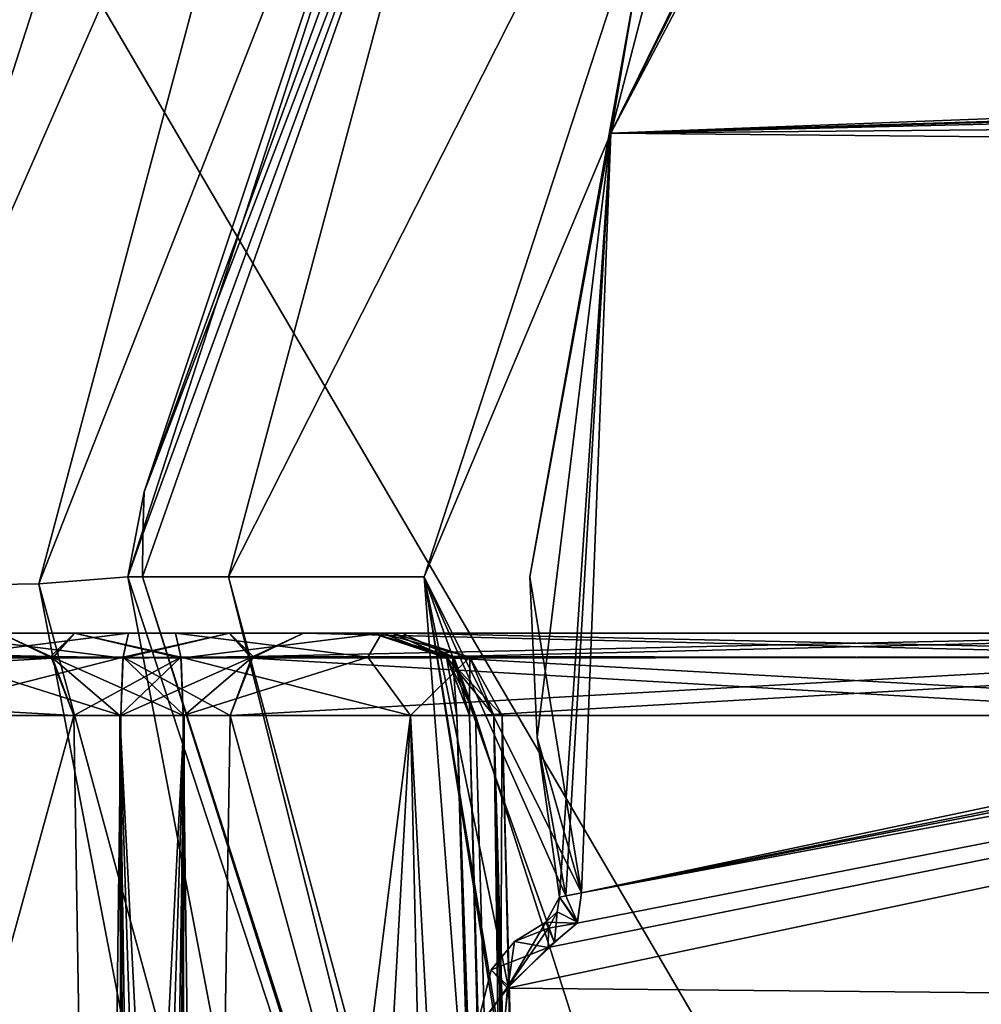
# Model space of a CAD drawing. Header units: inches. Extents: x -9.7 to 9.7, y -2.4 to 4.3.
# Tile 493 of 656: x -3.547 to -3.206, y 0.718 to 1.068. Entities that reach past the tile are written whole.
import ezdxf

# ---------------------------------------------------------------- set-up
doc = ezdxf.new("R2010")
doc.units = ezdxf.units.IN
doc.header["$LTSCALE"] = 101.851852
doc.header["$MEASUREMENT"] = 0
for name, color, linetype in [('11490', 7, 'CONTINUOUS'), ('11758', 7, 'CONTINUOUS'), ('11855', 7, 'CONTINUOUS'), ('11856', 7, 'CONTINUOUS'), ('11857', 7, 'CONTINUOUS'), ('11858', 7, 'CONTINUOUS'), ('11859', 7, 'CONTINUOUS'), ('11860', 7, 'CONTINUOUS'), ('11861', 7, 'CONTINUOUS'), ('11868', 7, 'CONTINUOUS'), ('11869', 7, 'CONTINUOUS'), ('11870', 7, 'CONTINUOUS'), ('11900', 7, 'CONTINUOUS'), ('11901', 7, 'CONTINUOUS'), ('11902', 7, 'CONTINUOUS'), ('11903', 7, 'CONTINUOUS'), ('11904', 7, 'CONTINUOUS'), ('11905', 7, 'CONTINUOUS'), ('11934', 7, 'CONTINUOUS'), ('7024', 7, 'CONTINUOUS'), ('7025', 7, 'CONTINUOUS'), ('7026', 7, 'CONTINUOUS'), ('7027', 7, 'CONTINUOUS'), ('7028', 7, 'CONTINUOUS'), ('7029', 7, 'CONTINUOUS'), ('7030', 7, 'CONTINUOUS'), ('7031', 7, 'CONTINUOUS'), ('7032', 7, 'CONTINUOUS'), ('7033', 7, 'CONTINUOUS'), ('7357', 7, 'CONTINUOUS'), ('7364', 7, 'CONTINUOUS'), ('7365', 7, 'CONTINUOUS'), ('7366', 7, 'CONTINUOUS'), ('7367', 7, 'CONTINUOUS'), ('7368', 7, 'CONTINUOUS'), ('7369', 7, 'CONTINUOUS'), ('7374', 7, 'CONTINUOUS'), ('7375', 7, 'CONTINUOUS'), ('7376', 7, 'CONTINUOUS'), ('7377', 7, 'CONTINUOUS'), ('7378', 7, 'CONTINUOUS'), ('7379', 7, 'CONTINUOUS'), ('7389', 7, 'CONTINUOUS'), ('7390', 7, 'CONTINUOUS'), ('7391', 7, 'CONTINUOUS'), ('7392', 7, 'CONTINUOUS'), ('7393', 7, 'CONTINUOUS'), ('7394', 7, 'CONTINUOUS'), ('7395', 7, 'CONTINUOUS'), ('7396', 7, 'CONTINUOUS'), ('7397', 7, 'CONTINUOUS'), ('7398', 7, 'CONTINUOUS')]:
    doc.layers.add(name, color=color, linetype=linetype)

msp = doc.modelspace()

# ---------------------------------------------------------------- linework, layer by layer
at = {"layer": '11490', "linetype": 'CONTINUOUS'}
for points in [[(-3.61543, 0.25651, 5.41994), (-4.39938, 2.57785, 5.501), (-3.40719, 0.17231, 5.417), (-3.61543, 0.25651, 5.41994)], [(-4.39938, 2.57785, 5.501), (-2.67768, -0.36166, 5.39835), (-3.40719, 0.17231, 5.417), (-4.39938, 2.57785, 5.501)], [(-2.57501, 2.57785, 5.501), (-2.67768, -0.36166, 5.39835), (-4.39938, 2.57785, 5.501), (-2.57501, 2.57785, 5.501)]]:
    msp.add_3dface(points, dxfattribs=at)
at = {"layer": '11758', "linetype": 'CONTINUOUS'}
for points in [[(-4.39938, 2.57785, 9.549), (-4.50204, -0.36218, 9.65166), (-3.44596, 1.37011, 9.59117), (-4.39938, 2.57785, 9.549)], [(-3.44596, 1.37011, 9.59117), (-4.50204, -0.36218, 9.65166), (-3.60838, 0.86651, 9.60876), (-3.44596, 1.37011, 9.59117)], [(-3.60838, 0.86651, 9.60876), (-3.66057, 0.2786, 9.62929), (-3.44312, 0.36113, 9.62641), (-3.60838, 0.86651, 9.60876)]]:
    msp.add_3dface(points, dxfattribs=at)
at = {"layer": '11855', "linetype": 'CONTINUOUS'}
for points in [[(-3.43302, 0.47354, 9.65058), (-3.50855, 0.87, 9.70521), (-3.54013, 0.86754, 9.63575), (-3.43302, 0.47354, 9.65058)], [(-3.50855, 0.87, 9.70521), (-3.43302, 0.47354, 9.65058), (-3.36165, 0.42241, 9.72289), (-3.50855, 0.87, 9.70521)], [(-3.60838, 0.86651, 9.60876), (-3.44312, 0.36113, 9.62641), (-3.54013, 0.86754, 9.63575), (-3.60838, 0.86651, 9.60876)], [(-3.54013, 0.86754, 9.63575), (-3.44312, 0.36113, 9.62641), (-3.43302, 0.47354, 9.65058), (-3.54013, 0.86754, 9.63575)]]:
    msp.add_3dface(points, dxfattribs=at)
at = {"layer": '11856', "linetype": 'CONTINUOUS'}
for points in [[(-3.44596, 1.37011, 9.59117), (-3.60838, 0.86651, 9.60876), (-3.43476, 1.26294, 9.62184), (-3.44596, 1.37011, 9.59117)], [(-3.43476, 1.26294, 9.62184), (-3.54013, 0.86754, 9.63575), (-3.36397, 1.31651, 9.68756), (-3.43476, 1.26294, 9.62184)], [(-3.54013, 0.86754, 9.63575), (-3.50855, 0.87, 9.70521), (-3.36397, 1.31651, 9.68756), (-3.54013, 0.86754, 9.63575)], [(-3.60838, 0.86651, 9.60876), (-3.54013, 0.86754, 9.63575), (-3.43476, 1.26294, 9.62184), (-3.60838, 0.86651, 9.60876)]]:
    msp.add_3dface(points, dxfattribs=at)
at = {"layer": '11857', "linetype": 'CONTINUOUS'}
for points in [[(-3.36397, 1.31651, 9.68756), (-3.50277, 0.90019, 9.85349), (-3.34498, 1.33213, 9.85349), (-3.36397, 1.31651, 9.68756)], [(-3.36397, 1.31651, 9.68756), (-3.50855, 0.87, 9.70521), (-3.50277, 0.90019, 9.85349), (-3.36397, 1.31651, 9.68756)], [(-3.50277, 0.90019, 9.85349), (-3.50855, 0.87, 9.70521), (-3.50322, 0.8851, 9.85349), (-3.50277, 0.90019, 9.85349)], [(-3.50322, 0.8851, 9.85349), (-3.50855, 0.87, 9.70521), (-3.50337, 0.87, 9.85349), (-3.50322, 0.8851, 9.85349)]]:
    msp.add_3dface(points, dxfattribs=at)
at = {"layer": '11858', "linetype": 'CONTINUOUS'}
for points in [[(-3.34498, 1.33213, 9.85349), (-3.50277, 0.90019, 9.85349), (-3.37605, 1.23145, 9.92193), (-3.34498, 1.33213, 9.85349)], [(-3.37605, 1.23145, 9.92193), (-3.4729, 0.87, 9.92193), (-3.27821, 1.25454, 9.95), (-3.37605, 1.23145, 9.92193)], [(-3.4729, 0.87, 9.92193), (-3.40343, 0.87, 9.95), (-3.27821, 1.25454, 9.95), (-3.4729, 0.87, 9.92193)], [(-3.50337, 0.87, 9.85349), (-3.4729, 0.87, 9.92193), (-3.37605, 1.23145, 9.92193), (-3.50337, 0.87, 9.85349)], [(-3.50322, 0.8851, 9.85349), (-3.50337, 0.87, 9.85349), (-3.37605, 1.23145, 9.92193), (-3.50322, 0.8851, 9.85349)], [(-3.50277, 0.90019, 9.85349), (-3.50322, 0.8851, 9.85349), (-3.37605, 1.23145, 9.92193), (-3.50277, 0.90019, 9.85349)]]:
    msp.add_3dface(points, dxfattribs=at)
at = {"layer": '11859', "linetype": 'CONTINUOUS'}
for points in [[(-3.21148, 1.26586, 9.95), (-3.27821, 1.25454, 9.95), (-3.33728, 1.02736, 9.95), (-3.21148, 1.26586, 9.95)], [(-3.27821, 1.25454, 9.95), (-3.40343, 0.87, 9.95), (-3.33728, 1.02736, 9.95), (-3.27821, 1.25454, 9.95)], [(-3.33728, 1.02736, 9.95), (-3.40343, 0.87, 9.95), (-3.34758, 0.75792, 9.95), (-3.33728, 1.02736, 9.95)], [(-3.37363, 0.72486, 9.95), (-3.40343, 0.87, 9.95), (-3.37598, 0.70272, 9.95), (-3.37363, 0.72486, 9.95)], [(-3.35721, 0.74017, 9.95), (-3.40343, 0.87, 9.95), (-3.37363, 0.72486, 9.95), (-3.35721, 0.74017, 9.95)], [(-3.34758, 0.75792, 9.95), (-3.40343, 0.87, 9.95), (-3.34911, 0.74757, 9.95), (-3.34758, 0.75792, 9.95)], [(-3.40343, 0.87, 9.95), (-3.37102, 0.66693, 9.95), (-3.37598, 0.70272, 9.95), (-3.40343, 0.87, 9.95)], [(-3.34911, 0.74757, 9.95), (-3.40343, 0.87, 9.95), (-3.35721, 0.74017, 9.95), (-3.34911, 0.74757, 9.95)]]:
    msp.add_3dface(points, dxfattribs=at)
at = {"layer": '11860', "linetype": 'CONTINUOUS'}
for points in [[(-3.4729, 0.87, 9.92193), (-3.50337, 0.87, 9.85349), (-3.36302, 0.43208, 9.85349), (-3.4729, 0.87, 9.92193)], [(-3.37605, 0.50855, 9.92193), (-3.4729, 0.87, 9.92193), (-3.36302, 0.43208, 9.85349), (-3.37605, 0.50855, 9.92193)], [(-3.40343, 0.87, 9.95), (-3.4729, 0.87, 9.92193), (-3.37605, 0.50855, 9.92193), (-3.40343, 0.87, 9.95)], [(-3.37102, 0.66693, 9.95), (-3.40343, 0.87, 9.95), (-3.37605, 0.50855, 9.92193), (-3.37102, 0.66693, 9.95)]]:
    msp.add_3dface(points, dxfattribs=at)
at = {"layer": '11861', "linetype": 'CONTINUOUS'}
for points in [[(-3.50855, 0.87, 9.70521), (-3.36165, 0.42241, 9.72289), (-3.50337, 0.87, 9.85349), (-3.50855, 0.87, 9.70521)], [(-3.50337, 0.87, 9.85349), (-3.36165, 0.42241, 9.72289), (-3.36302, 0.43208, 9.85349), (-3.50337, 0.87, 9.85349)]]:
    msp.add_3dface(points, dxfattribs=at)
at = {"layer": '11868', "linetype": 'CONTINUOUS'}
for points in [[(-3.36026, 0.74757, 9.958), (-3.37363, 0.72486, 9.95), (-3.37137, 0.74068, 9.958), (-3.36026, 0.74757, 9.958)], [(-3.35936, 0.7454, 9.95234), (-3.37363, 0.72486, 9.95), (-3.36026, 0.74757, 9.958), (-3.35936, 0.7454, 9.95234)], [(-3.35721, 0.74017, 9.95), (-3.37363, 0.72486, 9.95), (-3.35936, 0.7454, 9.95234), (-3.35721, 0.74017, 9.95)], [(-3.37137, 0.74068, 9.958), (-3.37363, 0.72486, 9.95), (-3.37967, 0.73058, 9.958), (-3.37137, 0.74068, 9.958)], [(-3.37967, 0.73058, 9.958), (-3.37363, 0.72486, 9.95), (-3.38501, 0.70924, 9.958), (-3.37967, 0.73058, 9.958)], [(-3.37363, 0.72486, 9.95), (-3.37598, 0.70272, 9.95), (-3.38501, 0.70924, 9.958), (-3.37363, 0.72486, 9.95)]]:
    msp.add_3dface(points, dxfattribs=at)
at = {"layer": '11869', "linetype": 'CONTINUOUS'}
for points in [[(-3.34758, 0.75792, 9.95), (-3.34911, 0.74757, 9.95), (-3.35314, 0.75687, 9.95234), (-3.34758, 0.75792, 9.95)], [(-3.35544, 0.75644, 9.958), (-3.34911, 0.74757, 9.95), (-3.35627, 0.75115, 9.958), (-3.35544, 0.75644, 9.958)], [(-3.35314, 0.75687, 9.95234), (-3.34911, 0.74757, 9.95), (-3.35544, 0.75644, 9.958), (-3.35314, 0.75687, 9.95234)], [(-3.35936, 0.7454, 9.95234), (-3.36026, 0.74757, 9.958), (-3.35627, 0.75115, 9.958), (-3.35936, 0.7454, 9.95234)], [(-3.35721, 0.74017, 9.95), (-3.35936, 0.7454, 9.95234), (-3.35627, 0.75115, 9.958), (-3.35721, 0.74017, 9.95)], [(-3.34911, 0.74757, 9.95), (-3.35721, 0.74017, 9.95), (-3.35627, 0.75115, 9.958), (-3.34911, 0.74757, 9.95)]]:
    msp.add_3dface(points, dxfattribs=at)
at = {"layer": '11870', "linetype": 'CONTINUOUS'}
for points in [[(-3.21755, 1.27107, 9.958), (-3.33728, 1.02736, 9.95), (-3.3277, 1.08383, 9.958), (-3.21755, 1.27107, 9.958)], [(-3.21577, 1.26954, 9.95234), (-3.33728, 1.02736, 9.95), (-3.21755, 1.27107, 9.958), (-3.21577, 1.26954, 9.95234)], [(-3.21148, 1.26586, 9.95), (-3.33728, 1.02736, 9.95), (-3.21577, 1.26954, 9.95234), (-3.21148, 1.26586, 9.95)], [(-3.3277, 1.08383, 9.958), (-3.33728, 1.02736, 9.95), (-3.366, 0.87, 9.958), (-3.3277, 1.08383, 9.958)], [(-3.33728, 1.02736, 9.95), (-3.34758, 0.75792, 9.95), (-3.366, 0.87, 9.958), (-3.33728, 1.02736, 9.95)], [(-3.366, 0.87, 9.958), (-3.34758, 0.75792, 9.95), (-3.36335, 0.81298, 9.958), (-3.366, 0.87, 9.958)], [(-3.35314, 0.75687, 9.95234), (-3.35544, 0.75644, 9.958), (-3.36335, 0.81298, 9.958), (-3.35314, 0.75687, 9.95234)], [(-3.34758, 0.75792, 9.95), (-3.35314, 0.75687, 9.95234), (-3.36335, 0.81298, 9.958), (-3.34758, 0.75792, 9.95)]]:
    msp.add_3dface(points, dxfattribs=at)
at = {"layer": '11900', "linetype": 'CONTINUOUS'}
for points in [[(-3.36026, 0.74757, 10.127), (-3.37137, 0.74068, 10.127), (-3.35936, 0.7454, 10.13266), (-3.36026, 0.74757, 10.127)], [(-3.35936, 0.7454, 10.13266), (-3.37137, 0.74068, 10.127), (-3.35952, 0.73854, 10.135), (-3.35936, 0.7454, 10.13266)], [(-3.37137, 0.74068, 10.127), (-3.37967, 0.73058, 10.127), (-3.35952, 0.73854, 10.135), (-3.37137, 0.74068, 10.127)], [(-3.35952, 0.73854, 10.135), (-3.37967, 0.73058, 10.127), (-3.3739, 0.72416, 10.135), (-3.35952, 0.73854, 10.135)], [(-3.37967, 0.73058, 10.127), (-3.38501, 0.70924, 10.127), (-3.3739, 0.72416, 10.135), (-3.37967, 0.73058, 10.127)], [(-3.3739, 0.72416, 10.135), (-3.38501, 0.70924, 10.127), (-3.37576, 0.70188, 10.135), (-3.3739, 0.72416, 10.135)]]:
    msp.add_3dface(points, dxfattribs=at)
at = {"layer": '11901', "linetype": 'CONTINUOUS'}
for points in [[(-3.37137, 0.74068, 9.958), (-3.37137, 0.74068, 10.127), (-3.36026, 0.74757, 10.127), (-3.37137, 0.74068, 9.958)], [(-3.36026, 0.74757, 9.958), (-3.37137, 0.74068, 9.958), (-3.36026, 0.74757, 10.127), (-3.36026, 0.74757, 9.958)], [(-3.37967, 0.73058, 9.958), (-3.37967, 0.73058, 10.127), (-3.37137, 0.74068, 10.127), (-3.37967, 0.73058, 9.958)], [(-3.37137, 0.74068, 9.958), (-3.37967, 0.73058, 9.958), (-3.37137, 0.74068, 10.127), (-3.37137, 0.74068, 9.958)], [(-3.38501, 0.70924, 9.958), (-3.38501, 0.70924, 10.127), (-3.37967, 0.73058, 10.127), (-3.38501, 0.70924, 9.958)], [(-3.37967, 0.73058, 9.958), (-3.38501, 0.70924, 9.958), (-3.37967, 0.73058, 10.127), (-3.37967, 0.73058, 9.958)]]:
    msp.add_3dface(points, dxfattribs=at)
at = {"layer": '11902', "linetype": 'CONTINUOUS'}
for points in [[(-3.35544, 0.75644, 10.127), (-3.35627, 0.75115, 9.958), (-3.36026, 0.74757, 10.127), (-3.35544, 0.75644, 10.127)], [(-3.35544, 0.75644, 9.958), (-3.35627, 0.75115, 9.958), (-3.35544, 0.75644, 10.127), (-3.35544, 0.75644, 9.958)], [(-3.35627, 0.75115, 9.958), (-3.36026, 0.74757, 9.958), (-3.36026, 0.74757, 10.127), (-3.35627, 0.75115, 9.958)]]:
    msp.add_3dface(points, dxfattribs=at)
at = {"layer": '11903', "linetype": 'CONTINUOUS'}
for points in [[(-3.34758, 0.75792, 10.135), (-3.35544, 0.75644, 10.127), (-3.34922, 0.7472, 10.135), (-3.34758, 0.75792, 10.135)], [(-3.35314, 0.75687, 10.13266), (-3.35544, 0.75644, 10.127), (-3.34758, 0.75792, 10.135), (-3.35314, 0.75687, 10.13266)], [(-3.35544, 0.75644, 10.127), (-3.36026, 0.74757, 10.127), (-3.34922, 0.7472, 10.135), (-3.35544, 0.75644, 10.127)], [(-3.36026, 0.74757, 10.127), (-3.35936, 0.7454, 10.13266), (-3.34922, 0.7472, 10.135), (-3.36026, 0.74757, 10.127)], [(-3.35936, 0.7454, 10.13266), (-3.35952, 0.73854, 10.135), (-3.34922, 0.7472, 10.135), (-3.35936, 0.7454, 10.13266)]]:
    msp.add_3dface(points, dxfattribs=at)
at = {"layer": '11904', "linetype": 'CONTINUOUS'}
for points in [[(-3.21148, 1.26586, 10.135), (-3.3277, 1.08383, 10.127), (-3.33728, 1.02736, 10.135), (-3.21148, 1.26586, 10.135)], [(-3.3277, 1.08383, 10.127), (-3.366, 0.87, 10.127), (-3.33728, 1.02736, 10.135), (-3.3277, 1.08383, 10.127)], [(-3.366, 0.87, 10.127), (-3.36335, 0.81298, 10.127), (-3.33728, 1.02736, 10.135), (-3.366, 0.87, 10.127)], [(-3.36335, 0.81298, 10.127), (-3.35544, 0.75644, 10.127), (-3.33728, 1.02736, 10.135), (-3.36335, 0.81298, 10.127)], [(-3.35544, 0.75644, 10.127), (-3.35314, 0.75687, 10.13266), (-3.33728, 1.02736, 10.135), (-3.35544, 0.75644, 10.127)], [(-3.35314, 0.75687, 10.13266), (-3.34758, 0.75792, 10.135), (-3.33728, 1.02736, 10.135), (-3.35314, 0.75687, 10.13266)]]:
    msp.add_3dface(points, dxfattribs=at)
at = {"layer": '11905', "linetype": 'CONTINUOUS'}
for points in [[(-3.366, 0.87, 9.958), (-3.366, 0.87, 10.127), (-3.3277, 1.08383, 10.127), (-3.366, 0.87, 9.958)], [(-3.3277, 1.08383, 9.958), (-3.366, 0.87, 9.958), (-3.3277, 1.08383, 10.127), (-3.3277, 1.08383, 9.958)], [(-3.36335, 0.81298, 9.958), (-3.36335, 0.81298, 10.127), (-3.366, 0.87, 10.127), (-3.36335, 0.81298, 9.958)], [(-3.366, 0.87, 9.958), (-3.36335, 0.81298, 9.958), (-3.366, 0.87, 10.127), (-3.366, 0.87, 9.958)], [(-3.35544, 0.75644, 9.958), (-3.35544, 0.75644, 10.127), (-3.36335, 0.81298, 10.127), (-3.35544, 0.75644, 9.958)], [(-3.36335, 0.81298, 9.958), (-3.35544, 0.75644, 9.958), (-3.36335, 0.81298, 10.127), (-3.36335, 0.81298, 9.958)]]:
    msp.add_3dface(points, dxfattribs=at)
at = {"layer": '11934', "linetype": 'CONTINUOUS'}
for points in [[(-3.21148, 1.26586, 10.135), (-3.33728, 1.02736, 10.135), (-2.17644, 1.07172, 10.135), (-3.21148, 1.26586, 10.135)], [(-2.17644, 1.07172, 10.135), (-3.33728, 1.02736, 10.135), (-2.16994, 1.06352, 10.135), (-2.17644, 1.07172, 10.135)], [(-3.33728, 1.02736, 10.135), (-2.15923, 1.06117, 10.135), (-2.16994, 1.06352, 10.135), (-3.33728, 1.02736, 10.135)], [(-2.15923, 1.06117, 10.135), (-3.33728, 1.02736, 10.135), (-2.13735, 1.05612, 10.135), (-2.15923, 1.06117, 10.135)], [(-3.33728, 1.02736, 10.135), (-2.12424, 1.03812, 10.135), (-2.13735, 1.05612, 10.135), (-3.33728, 1.02736, 10.135)], [(-3.33728, 1.02736, 10.135), (-2.1261, 1.01584, 10.135), (-2.12424, 1.03812, 10.135), (-3.33728, 1.02736, 10.135)], [(-3.33728, 1.02736, 10.135), (-3.34758, 0.75792, 10.135), (-2.1261, 1.01584, 10.135), (-3.33728, 1.02736, 10.135)], [(-3.34758, 0.75792, 10.135), (-2.14048, 1.00146, 10.135), (-2.1261, 1.01584, 10.135), (-3.34758, 0.75792, 10.135)], [(-2.14048, 1.00146, 10.135), (-3.34758, 0.75792, 10.135), (-2.15078, 0.9928, 10.135), (-2.14048, 1.00146, 10.135)], [(-3.34758, 0.75792, 10.135), (-2.15242, 0.98208, 10.135), (-2.15078, 0.9928, 10.135), (-3.34758, 0.75792, 10.135)], [(-2.15242, 0.98208, 10.135), (-3.3739, 0.72416, 10.135), (-2.16272, 0.71264, 10.135), (-2.15242, 0.98208, 10.135)], [(-3.35952, 0.73854, 10.135), (-3.3739, 0.72416, 10.135), (-2.15242, 0.98208, 10.135), (-3.35952, 0.73854, 10.135)], [(-3.34922, 0.7472, 10.135), (-3.35952, 0.73854, 10.135), (-2.15242, 0.98208, 10.135), (-3.34922, 0.7472, 10.135)], [(-3.34758, 0.75792, 10.135), (-3.34922, 0.7472, 10.135), (-2.15242, 0.98208, 10.135), (-3.34758, 0.75792, 10.135)], [(-3.3739, 0.72416, 10.135), (-3.37576, 0.70188, 10.135), (-2.16272, 0.71264, 10.135), (-3.3739, 0.72416, 10.135)]]:
    msp.add_3dface(points, dxfattribs=at)
at = {"layer": '7024', "linetype": 'CONTINUOUS'}
for points in [[(-3.39339, 0.8418, 1.69799), (-3.05374, 0.85, 1.06846), (-3.41124, 0.85, 1.68768), (-3.39339, 0.8418, 1.69799)], [(-3.03533, 0.84118, 1.07909), (-3.05374, 0.85, 1.06846), (-3.39339, 0.8418, 1.69799), (-3.03533, 0.84118, 1.07909)], [(-3.38527, 0.82079, 1.70268), (-3.03533, 0.84118, 1.07909), (-3.39339, 0.8418, 1.69799), (-3.38527, 0.82079, 1.70268)], [(-3.02776, 0.82079, 1.08346), (-3.03533, 0.84118, 1.07909), (-3.38527, 0.82079, 1.70268), (-3.02776, 0.82079, 1.08346)]]:
    msp.add_3dface(points, dxfattribs=at)
at = {"layer": '7025', "linetype": 'CONTINUOUS'}
for points in [[(-3.35102, -0.355, 1.70493), (-3.02776, 0.82079, 1.08346), (-3.38527, 0.82079, 1.70268), (-3.35102, -0.355, 1.70493)], [(-3.35102, -0.355, 1.70493), (-3.00869, -0.355, 1.112), (-3.02776, 0.82079, 1.08346), (-3.35102, -0.355, 1.70493)]]:
    msp.add_3dface(points, dxfattribs=at)
at = {"layer": '7026', "linetype": 'CONTINUOUS'}
for points in [[(-3.35753, -0.3552, 1.72568), (-3.35102, -0.355, 1.70493), (-3.39192, 0.82088, 1.72544), (-3.35753, -0.3552, 1.72568)], [(-3.35102, -0.355, 1.70493), (-3.38527, 0.82079, 1.70268), (-3.39192, 0.82088, 1.72544), (-3.35102, -0.355, 1.70493)], [(-3.38732, 0.82079, 1.7487), (-3.35753, -0.3552, 1.72568), (-3.39192, 0.82088, 1.72544), (-3.38732, 0.82079, 1.7487)], [(-3.35753, -0.3552, 1.72568), (-3.38732, 0.82079, 1.7487), (-3.37085, 0.2322, 1.74793), (-3.35753, -0.3552, 1.72568)]]:
    msp.add_3dface(points, dxfattribs=at)
at = {"layer": '7027', "linetype": 'CONTINUOUS'}
for points in [[(-3.39339, 0.8418, 1.69799), (-3.41124, 0.85, 1.68768), (-3.42186, 0.85, 1.7241), (-3.39339, 0.8418, 1.69799)], [(-3.39525, 0.84118, 1.75238), (-3.39339, 0.8418, 1.69799), (-3.42186, 0.85, 1.7241), (-3.39525, 0.84118, 1.75238)], [(-3.41453, 0.85, 1.76132), (-3.39525, 0.84118, 1.75238), (-3.42186, 0.85, 1.7241), (-3.41453, 0.85, 1.76132)], [(-3.38732, 0.82079, 1.7487), (-3.39339, 0.8418, 1.69799), (-3.39525, 0.84118, 1.75238), (-3.38732, 0.82079, 1.7487)], [(-3.38527, 0.82079, 1.70268), (-3.39339, 0.8418, 1.69799), (-3.39192, 0.82088, 1.72544), (-3.38527, 0.82079, 1.70268)], [(-3.39339, 0.8418, 1.69799), (-3.38732, 0.82079, 1.7487), (-3.39192, 0.82088, 1.72544), (-3.39339, 0.8418, 1.69799)]]:
    msp.add_3dface(points, dxfattribs=at)
at = {"layer": '7028', "linetype": 'CONTINUOUS'}
for points in [[(-3.49161, 0.85, 1.89482), (-3.42339, 0.84149, 1.88695), (-3.41844, 0.85, 1.84807), (-3.49161, 0.85, 1.89482)], [(-3.42339, 0.84149, 1.88695), (-3.49161, 0.85, 1.89482), (-3.48974, 0.8415, 1.91566), (-3.42339, 0.84149, 1.88695)], [(-3.42339, 0.84149, 1.88695), (-3.38724, 0.84149, 1.82433), (-3.41844, 0.85, 1.84807), (-3.42339, 0.84149, 1.88695)], [(-3.39525, 0.84118, 1.75238), (-3.41453, 0.85, 1.76132), (-3.41844, 0.85, 1.84807), (-3.39525, 0.84118, 1.75238)], [(-3.38724, 0.84149, 1.82433), (-3.39525, 0.84118, 1.75238), (-3.41844, 0.85, 1.84807), (-3.38724, 0.84149, 1.82433)], [(-3.48893, 0.82079, 1.92469), (-3.40834, 0.82079, 1.8848), (-3.48974, 0.8415, 1.91566), (-3.48893, 0.82079, 1.92469)], [(-3.48974, 0.8415, 1.91566), (-3.40834, 0.82079, 1.8848), (-3.42339, 0.84149, 1.88695), (-3.48974, 0.8415, 1.91566)], [(-3.42339, 0.84149, 1.88695), (-3.40834, 0.82079, 1.8848), (-3.38724, 0.84149, 1.82433), (-3.42339, 0.84149, 1.88695)], [(-3.40834, 0.82079, 1.8848), (-3.37579, 0.82079, 1.80097), (-3.38724, 0.84149, 1.82433), (-3.40834, 0.82079, 1.8848)], [(-3.38732, 0.82079, 1.7487), (-3.39525, 0.84118, 1.75238), (-3.38724, 0.84149, 1.82433), (-3.38732, 0.82079, 1.7487)], [(-3.37871, 0.82079, 1.77421), (-3.38732, 0.82079, 1.7487), (-3.38724, 0.84149, 1.82433), (-3.37871, 0.82079, 1.77421)], [(-3.37579, 0.82079, 1.80097), (-3.37871, 0.82079, 1.77421), (-3.38724, 0.84149, 1.82433), (-3.37579, 0.82079, 1.80097)]]:
    msp.add_3dface(points, dxfattribs=at)
at = {"layer": '7029', "linetype": 'CONTINUOUS'}
for points in [[(-3.40834, 0.82079, 1.8848), (-3.48893, 0.82079, 1.92469), (-3.48136, 0.2322, 1.93935), (-3.40834, 0.82079, 1.8848)], [(-3.47384, -0.355, 1.95375), (-3.40834, 0.82079, 1.8848), (-3.48136, 0.2322, 1.93935), (-3.47384, -0.355, 1.95375)], [(-3.47384, -0.355, 1.95375), (-3.38153, -0.355, 1.90093), (-3.40834, 0.82079, 1.8848), (-3.47384, -0.355, 1.95375)], [(-3.38153, -0.355, 1.90093), (-3.345, -0.355, 1.80097), (-3.40834, 0.82079, 1.8848), (-3.38153, -0.355, 1.90093)], [(-3.345, -0.355, 1.80097), (-3.37579, 0.82079, 1.80097), (-3.40834, 0.82079, 1.8848), (-3.345, -0.355, 1.80097)], [(-3.37085, 0.2322, 1.74793), (-3.38732, 0.82079, 1.7487), (-3.37871, 0.82079, 1.77421), (-3.37085, 0.2322, 1.74793)], [(-3.34742, -0.355, 1.77369), (-3.35461, -0.355, 1.74724), (-3.37871, 0.82079, 1.77421), (-3.34742, -0.355, 1.77369)], [(-3.35461, -0.355, 1.74724), (-3.37085, 0.2322, 1.74793), (-3.37871, 0.82079, 1.77421), (-3.35461, -0.355, 1.74724)], [(-3.34742, -0.355, 1.77369), (-3.37871, 0.82079, 1.77421), (-3.37579, 0.82079, 1.80097), (-3.34742, -0.355, 1.77369)], [(-3.345, -0.355, 1.80097), (-3.34742, -0.355, 1.77369), (-3.37579, 0.82079, 1.80097), (-3.345, -0.355, 1.80097)]]:
    msp.add_3dface(points, dxfattribs=at)
at = {"layer": '7030', "linetype": 'CONTINUOUS'}
for points in [[(-3.52776, 0.82079, 1.94948), (-3.50869, -0.355, 1.97802), (-3.51138, 0.82088, 1.93234), (-3.52776, 0.82079, 1.94948)], [(-3.49397, -0.3552, 1.96201), (-3.47384, -0.355, 1.95375), (-3.51138, 0.82088, 1.93234), (-3.49397, -0.3552, 1.96201)], [(-3.47384, -0.355, 1.95375), (-3.48136, 0.2322, 1.93935), (-3.51138, 0.82088, 1.93234), (-3.47384, -0.355, 1.95375)], [(-3.50869, -0.355, 1.97802), (-3.49397, -0.3552, 1.96201), (-3.51138, 0.82088, 1.93234), (-3.50869, -0.355, 1.97802)], [(-3.48136, 0.2322, 1.93935), (-3.48893, 0.82079, 1.92469), (-3.51138, 0.82088, 1.93234), (-3.48136, 0.2322, 1.93935)]]:
    msp.add_3dface(points, dxfattribs=at)
at = {"layer": '7031', "linetype": 'CONTINUOUS'}
for points in [[(-3.55374, 0.85, 1.93449), (-3.53533, 0.84118, 1.94511), (-3.5275, 0.85, 1.90708), (-3.55374, 0.85, 1.93449)], [(-3.53533, 0.84118, 1.94511), (-3.48974, 0.8415, 1.91566), (-3.5275, 0.85, 1.90708), (-3.53533, 0.84118, 1.94511)], [(-3.48974, 0.8415, 1.91566), (-3.49161, 0.85, 1.89482), (-3.5275, 0.85, 1.90708), (-3.48974, 0.8415, 1.91566)], [(-3.52776, 0.82079, 1.94948), (-3.48974, 0.8415, 1.91566), (-3.53533, 0.84118, 1.94511), (-3.52776, 0.82079, 1.94948)], [(-3.48974, 0.8415, 1.91566), (-3.52776, 0.82079, 1.94948), (-3.51138, 0.82088, 1.93234), (-3.48974, 0.8415, 1.91566)], [(-3.48893, 0.82079, 1.92469), (-3.48974, 0.8415, 1.91566), (-3.51138, 0.82088, 1.93234), (-3.48893, 0.82079, 1.92469)]]:
    msp.add_3dface(points, dxfattribs=at)
at = {"layer": '7032', "linetype": 'CONTINUOUS'}
for points in [[(-3.53533, 0.84118, 1.94511), (-3.55374, 0.85, 1.93449), (-3.89339, 0.8418, 2.56401), (-3.53533, 0.84118, 1.94511)], [(-3.88527, 0.82079, 2.5687), (-3.53533, 0.84118, 1.94511), (-3.89339, 0.8418, 2.56401), (-3.88527, 0.82079, 2.5687)], [(-3.52776, 0.82079, 1.94948), (-3.53533, 0.84118, 1.94511), (-3.88527, 0.82079, 2.5687), (-3.52776, 0.82079, 1.94948)]]:
    msp.add_3dface(points, dxfattribs=at)
at = {"layer": '7033', "linetype": 'CONTINUOUS'}
for points in [[(-3.85102, -0.355, 2.57095), (-3.52776, 0.82079, 1.94948), (-3.88527, 0.82079, 2.5687), (-3.85102, -0.355, 2.57095)], [(-3.85102, -0.355, 2.57095), (-3.50869, -0.355, 1.97802), (-3.52776, 0.82079, 1.94948), (-3.85102, -0.355, 2.57095)]]:
    msp.add_3dface(points, dxfattribs=at)
at = {"layer": '7357', "linetype": 'CONTINUOUS'}
for points in [[(-3.5275, 0.85, 1.90708), (-3.49161, 0.85, 1.89482), (-3.58876, 0.85, 1.91427), (-3.5275, 0.85, 1.90708)], [(-3.58876, 0.85, 1.91427), (-3.49161, 0.85, 1.89482), (-3.57814, 0.85, 1.87785), (-3.58876, 0.85, 1.91427)], [(-3.55374, 0.85, 1.93449), (-3.5275, 0.85, 1.90708), (-3.58876, 0.85, 1.91427), (-3.55374, 0.85, 1.93449)], [(-3.58876, 0.85, -1.91232), (-3.57814, 0.85, -1.8759), (-3.52751, 0.85, -1.90514), (-3.58876, 0.85, -1.91232)], [(-3.55374, 0.85, -1.93254), (-3.58876, 0.85, -1.91232), (-3.52751, 0.85, -1.90514), (-3.55374, 0.85, -1.93254)], [(-3.41844, 0.85, 1.84807), (-3.41453, 0.85, 1.76132), (-3.58547, 0.85, 1.84063), (-3.41844, 0.85, 1.84807)], [(-3.58547, 0.85, 1.84063), (-3.41453, 0.85, 1.76132), (-3.58156, 0.85, 1.75388), (-3.58547, 0.85, 1.84063)], [(-3.57814, 0.85, 1.87785), (-3.41844, 0.85, 1.84807), (-3.58547, 0.85, 1.84063), (-3.57814, 0.85, 1.87785)], [(-3.58547, 0.85, -1.83868), (-3.58156, 0.85, -1.75194), (-3.41453, 0.85, -1.75937), (-3.58547, 0.85, -1.83868)], [(-3.57814, 0.85, -1.8759), (-3.58547, 0.85, -1.83868), (-3.41844, 0.85, -1.84611), (-3.57814, 0.85, -1.8759)], [(-3.41844, 0.85, -1.84611), (-3.58547, 0.85, -1.83868), (-3.41453, 0.85, -1.75937), (-3.41844, 0.85, -1.84611)], [(-3.41453, 0.85, 1.76132), (-3.42186, 0.85, 1.7241), (-3.58156, 0.85, 1.75388), (-3.41453, 0.85, 1.76132)], [(-3.58156, 0.85, 1.75388), (-3.42186, 0.85, 1.7241), (-3.50839, 0.85, 1.70713), (-3.58156, 0.85, 1.75388)], [(-3.58156, 0.85, -1.75194), (-3.50839, 0.85, -1.70518), (-3.42186, 0.85, -1.72215), (-3.58156, 0.85, -1.75194)], [(-3.41453, 0.85, -1.75937), (-3.58156, 0.85, -1.75194), (-3.42186, 0.85, -1.72215), (-3.41453, 0.85, -1.75937)], [(-3.49161, 0.85, 1.89482), (-3.41844, 0.85, 1.84807), (-3.57814, 0.85, 1.87785), (-3.49161, 0.85, 1.89482)], [(-3.52751, 0.85, -1.90514), (-3.57814, 0.85, -1.8759), (-3.49161, 0.85, -1.89287), (-3.52751, 0.85, -1.90514)], [(-3.49161, 0.85, -1.89287), (-3.57814, 0.85, -1.8759), (-3.41844, 0.85, -1.84611), (-3.49161, 0.85, -1.89287)], [(-3.42186, 0.85, 1.7241), (-3.41124, 0.85, 1.68768), (-3.50839, 0.85, 1.70713), (-3.42186, 0.85, 1.7241)], [(-3.50839, 0.85, 1.70713), (-3.41124, 0.85, 1.68768), (-3.4725, 0.85, 1.69486), (-3.50839, 0.85, 1.70713)], [(-3.50839, 0.85, -1.70518), (-3.47249, 0.85, -1.69291), (-3.42186, 0.85, -1.72215), (-3.50839, 0.85, -1.70518)], [(-3.4725, 0.85, 1.69486), (-3.41124, 0.85, 1.68768), (-3.44626, 0.85, 1.66746), (-3.4725, 0.85, 1.69486)], [(-3.47249, 0.85, -1.69291), (-3.44626, 0.85, -1.66551), (-3.41124, 0.85, -1.68573), (-3.47249, 0.85, -1.69291)], [(-3.42186, 0.85, -1.72215), (-3.47249, 0.85, -1.69291), (-3.41124, 0.85, -1.68573), (-3.42186, 0.85, -1.72215)], [(-3.41124, 0.85, 1.68768), (-3.05374, 0.85, 1.06846), (-3.44626, 0.85, 1.66746), (-3.41124, 0.85, 1.68768)], [(-3.44626, 0.85, 1.66746), (-3.05374, 0.85, 1.06846), (-3.08876, 0.85, 1.04824), (-3.44626, 0.85, 1.66746)], [(-3.44626, 0.85, -1.66551), (-3.08876, 0.85, -1.04629), (-3.05374, 0.85, -1.06652), (-3.44626, 0.85, -1.66551)], [(-3.41124, 0.85, -1.68573), (-3.44626, 0.85, -1.66551), (-3.05374, 0.85, -1.06652), (-3.41124, 0.85, -1.68573)]]:
    msp.add_3dface(points, dxfattribs=at)
at = {"layer": '7364', "linetype": 'CONTINUOUS'}
for points in [[(-3.52616, -0.355, 1.6482), (-3.61847, -0.355, 1.70102), (-3.59166, 0.82079, 1.71715), (-3.52616, -0.355, 1.6482)], [(-3.51864, 0.2322, 1.6626), (-3.52616, -0.355, 1.6482), (-3.59166, 0.82079, 1.71715), (-3.51864, 0.2322, 1.6626)], [(-3.51107, 0.82079, 1.67726), (-3.51864, 0.2322, 1.6626), (-3.59166, 0.82079, 1.71715), (-3.51107, 0.82079, 1.67726)]]:
    msp.add_3dface(points, dxfattribs=at)
at = {"layer": '7365', "linetype": 'CONTINUOUS'}
for points in [[(-3.58156, 0.85, 1.75388), (-3.50839, 0.85, 1.70713), (-3.57661, 0.84149, 1.715), (-3.58156, 0.85, 1.75388)], [(-3.57661, 0.84149, 1.715), (-3.50839, 0.85, 1.70713), (-3.51026, 0.8415, 1.68629), (-3.57661, 0.84149, 1.715)], [(-3.51107, 0.82079, 1.67726), (-3.59166, 0.82079, 1.71715), (-3.51026, 0.8415, 1.68629), (-3.51107, 0.82079, 1.67726)], [(-3.51026, 0.8415, 1.68629), (-3.59166, 0.82079, 1.71715), (-3.57661, 0.84149, 1.715), (-3.51026, 0.8415, 1.68629)]]:
    msp.add_3dface(points, dxfattribs=at)
at = {"layer": '7366', "linetype": 'CONTINUOUS'}
for points in [[(-3.50839, 0.85, 1.70713), (-3.4725, 0.85, 1.69486), (-3.51026, 0.8415, 1.68629), (-3.50839, 0.85, 1.70713)], [(-3.51026, 0.8415, 1.68629), (-3.4725, 0.85, 1.69486), (-3.46467, 0.84118, 1.65683), (-3.51026, 0.8415, 1.68629)], [(-3.4725, 0.85, 1.69486), (-3.44626, 0.85, 1.66746), (-3.46467, 0.84118, 1.65683), (-3.4725, 0.85, 1.69486)], [(-3.51107, 0.82079, 1.67726), (-3.51026, 0.8415, 1.68629), (-3.48862, 0.82088, 1.66961), (-3.51107, 0.82079, 1.67726)], [(-3.47224, 0.82079, 1.65247), (-3.51026, 0.8415, 1.68629), (-3.46467, 0.84118, 1.65683), (-3.47224, 0.82079, 1.65247)], [(-3.51026, 0.8415, 1.68629), (-3.47224, 0.82079, 1.65247), (-3.48862, 0.82088, 1.66961), (-3.51026, 0.8415, 1.68629)]]:
    msp.add_3dface(points, dxfattribs=at)
at = {"layer": '7367', "linetype": 'CONTINUOUS'}
for points in [[(-3.50603, -0.3552, 1.63994), (-3.52616, -0.355, 1.6482), (-3.48862, 0.82088, 1.66961), (-3.50603, -0.3552, 1.63994)], [(-3.52616, -0.355, 1.6482), (-3.51864, 0.2322, 1.6626), (-3.48862, 0.82088, 1.66961), (-3.52616, -0.355, 1.6482)], [(-3.51864, 0.2322, 1.6626), (-3.51107, 0.82079, 1.67726), (-3.48862, 0.82088, 1.66961), (-3.51864, 0.2322, 1.6626)], [(-3.49131, -0.355, 1.62393), (-3.50603, -0.3552, 1.63994), (-3.48862, 0.82088, 1.66961), (-3.49131, -0.355, 1.62393)], [(-3.47224, 0.82079, 1.65247), (-3.49131, -0.355, 1.62393), (-3.48862, 0.82088, 1.66961), (-3.47224, 0.82079, 1.65247)]]:
    msp.add_3dface(points, dxfattribs=at)
at = {"layer": '7368', "linetype": 'CONTINUOUS'}
for points in [[(-3.14898, -0.355, 1.031), (-3.49131, -0.355, 1.62393), (-3.47224, 0.82079, 1.65247), (-3.14898, -0.355, 1.031)], [(-3.14898, -0.355, 1.031), (-3.47224, 0.82079, 1.65247), (-3.11473, 0.82079, 1.03325), (-3.14898, -0.355, 1.031)]]:
    msp.add_3dface(points, dxfattribs=at)
at = {"layer": '7369', "linetype": 'CONTINUOUS'}
for points in [[(-3.46467, 0.84118, 1.65683), (-3.44626, 0.85, 1.66746), (-3.10661, 0.8418, 1.03794), (-3.46467, 0.84118, 1.65683)], [(-3.44626, 0.85, 1.66746), (-3.08876, 0.85, 1.04824), (-3.10661, 0.8418, 1.03794), (-3.44626, 0.85, 1.66746)], [(-3.11473, 0.82079, 1.03325), (-3.46467, 0.84118, 1.65683), (-3.10661, 0.8418, 1.03794), (-3.11473, 0.82079, 1.03325)], [(-3.47224, 0.82079, 1.65247), (-3.46467, 0.84118, 1.65683), (-3.11473, 0.82079, 1.03325), (-3.47224, 0.82079, 1.65247)]]:
    msp.add_3dface(points, dxfattribs=at)
at = {"layer": '7374', "linetype": 'CONTINUOUS'}
for points in [[(-3.49131, -0.355, -1.62198), (-3.14898, -0.355, -1.02905), (-3.11473, 0.82079, -1.0313), (-3.49131, -0.355, -1.62198)], [(-3.49131, -0.355, -1.62198), (-3.11473, 0.82079, -1.0313), (-3.47224, 0.82079, -1.65052), (-3.49131, -0.355, -1.62198)]]:
    msp.add_3dface(points, dxfattribs=at)
at = {"layer": '7375', "linetype": 'CONTINUOUS'}
for points in [[(-3.08876, 0.85, -1.04629), (-3.44626, 0.85, -1.66551), (-3.46412, 0.8418, -1.6552), (-3.08876, 0.85, -1.04629)], [(-3.10716, 0.84118, -1.03567), (-3.08876, 0.85, -1.04629), (-3.46412, 0.8418, -1.6552), (-3.10716, 0.84118, -1.03567)], [(-3.47224, 0.82079, -1.65052), (-3.10716, 0.84118, -1.03567), (-3.46412, 0.8418, -1.6552), (-3.47224, 0.82079, -1.65052)], [(-3.11473, 0.82079, -1.0313), (-3.10716, 0.84118, -1.03567), (-3.47224, 0.82079, -1.65052), (-3.11473, 0.82079, -1.0313)]]:
    msp.add_3dface(points, dxfattribs=at)
at = {"layer": '7376', "linetype": 'CONTINUOUS'}
for points in [[(-3.47249, 0.85, -1.69291), (-3.50839, 0.85, -1.70518), (-3.51029, 0.84118, -1.68401), (-3.47249, 0.85, -1.69291)], [(-3.46412, 0.8418, -1.6552), (-3.47249, 0.85, -1.69291), (-3.51029, 0.84118, -1.68401), (-3.46412, 0.8418, -1.6552)], [(-3.44626, 0.85, -1.66551), (-3.47249, 0.85, -1.69291), (-3.46412, 0.8418, -1.6552), (-3.44626, 0.85, -1.66551)], [(-3.51107, 0.82079, -1.67531), (-3.46412, 0.8418, -1.6552), (-3.51029, 0.84118, -1.68401), (-3.51107, 0.82079, -1.67531)], [(-3.46412, 0.8418, -1.6552), (-3.51107, 0.82079, -1.67531), (-3.48862, 0.82088, -1.66766), (-3.46412, 0.8418, -1.6552)], [(-3.47224, 0.82079, -1.65052), (-3.46412, 0.8418, -1.6552), (-3.48862, 0.82088, -1.66766), (-3.47224, 0.82079, -1.65052)]]:
    msp.add_3dface(points, dxfattribs=at)
at = {"layer": '7377', "linetype": 'CONTINUOUS'}
for points in [[(-3.50603, -0.3552, -1.63799), (-3.51107, 0.82079, -1.67531), (-3.51864, 0.2322, -1.66065), (-3.50603, -0.3552, -1.63799)], [(-3.51107, 0.82079, -1.67531), (-3.50603, -0.3552, -1.63799), (-3.48862, 0.82088, -1.66766), (-3.51107, 0.82079, -1.67531)], [(-3.50603, -0.3552, -1.63799), (-3.49131, -0.355, -1.62198), (-3.48862, 0.82088, -1.66766), (-3.50603, -0.3552, -1.63799)], [(-3.49131, -0.355, -1.62198), (-3.47224, 0.82079, -1.65052), (-3.48862, 0.82088, -1.66766), (-3.49131, -0.355, -1.62198)]]:
    msp.add_3dface(points, dxfattribs=at)
at = {"layer": '7378', "linetype": 'CONTINUOUS'}
for points in [[(-3.61848, -0.355, -1.69908), (-3.52616, -0.355, -1.64625), (-3.59166, 0.82079, -1.7152), (-3.61848, -0.355, -1.69908)], [(-3.52616, -0.355, -1.64625), (-3.51864, 0.2322, -1.66065), (-3.59166, 0.82079, -1.7152), (-3.52616, -0.355, -1.64625)], [(-3.51864, 0.2322, -1.66065), (-3.51107, 0.82079, -1.67531), (-3.59166, 0.82079, -1.7152), (-3.51864, 0.2322, -1.66065)]]:
    msp.add_3dface(points, dxfattribs=at)
at = {"layer": '7379', "linetype": 'CONTINUOUS'}
for points in [[(-3.50839, 0.85, -1.70518), (-3.58156, 0.85, -1.75194), (-3.51029, 0.84118, -1.68401), (-3.50839, 0.85, -1.70518)], [(-3.51029, 0.84118, -1.68401), (-3.58156, 0.85, -1.75194), (-3.57661, 0.84149, -1.71305), (-3.51029, 0.84118, -1.68401)], [(-3.59166, 0.82079, -1.7152), (-3.51107, 0.82079, -1.67531), (-3.57661, 0.84149, -1.71305), (-3.59166, 0.82079, -1.7152)], [(-3.51107, 0.82079, -1.67531), (-3.51029, 0.84118, -1.68401), (-3.57661, 0.84149, -1.71305), (-3.51107, 0.82079, -1.67531)]]:
    msp.add_3dface(points, dxfattribs=at)
at = {"layer": '7389', "linetype": 'CONTINUOUS'}
for points in [[(-3.91124, 0.85, -2.55176), (-3.55374, 0.85, -1.93254), (-3.53588, 0.8418, -1.94285), (-3.91124, 0.85, -2.55176)], [(-3.89284, 0.84118, -2.56238), (-3.91124, 0.85, -2.55176), (-3.53588, 0.8418, -1.94285), (-3.89284, 0.84118, -2.56238)], [(-3.52776, 0.82079, -1.94753), (-3.89284, 0.84118, -2.56238), (-3.53588, 0.8418, -1.94285), (-3.52776, 0.82079, -1.94753)], [(-3.88527, 0.82079, -2.56675), (-3.89284, 0.84118, -2.56238), (-3.52776, 0.82079, -1.94753), (-3.88527, 0.82079, -2.56675)]]:
    msp.add_3dface(points, dxfattribs=at)
at = {"layer": '7390', "linetype": 'CONTINUOUS'}
for points in [[(-3.50869, -0.355, -1.97607), (-3.85102, -0.355, -2.569), (-3.88527, 0.82079, -2.56675), (-3.50869, -0.355, -1.97607)], [(-3.50869, -0.355, -1.97607), (-3.88527, 0.82079, -2.56675), (-3.52776, 0.82079, -1.94753), (-3.50869, -0.355, -1.97607)]]:
    msp.add_3dface(points, dxfattribs=at)
at = {"layer": '7391', "linetype": 'CONTINUOUS'}
for points in [[(-3.50869, -0.355, -1.97607), (-3.52776, 0.82079, -1.94753), (-3.51138, 0.82088, -1.93039), (-3.50869, -0.355, -1.97607)], [(-3.49397, -0.3552, -1.96006), (-3.50869, -0.355, -1.97607), (-3.51138, 0.82088, -1.93039), (-3.49397, -0.3552, -1.96006)], [(-3.48893, 0.82079, -1.92274), (-3.49397, -0.3552, -1.96006), (-3.51138, 0.82088, -1.93039), (-3.48893, 0.82079, -1.92274)], [(-3.49397, -0.3552, -1.96006), (-3.48893, 0.82079, -1.92274), (-3.48136, 0.2322, -1.9374), (-3.49397, -0.3552, -1.96006)]]:
    msp.add_3dface(points, dxfattribs=at)
at = {"layer": '7392', "linetype": 'CONTINUOUS'}
for points in [[(-3.55374, 0.85, -1.93254), (-3.52751, 0.85, -1.90514), (-3.53588, 0.8418, -1.94285), (-3.55374, 0.85, -1.93254)], [(-3.53588, 0.8418, -1.94285), (-3.52751, 0.85, -1.90514), (-3.48971, 0.84118, -1.91404), (-3.53588, 0.8418, -1.94285)], [(-3.52751, 0.85, -1.90514), (-3.49161, 0.85, -1.89287), (-3.48971, 0.84118, -1.91404), (-3.52751, 0.85, -1.90514)], [(-3.52776, 0.82079, -1.94753), (-3.53588, 0.8418, -1.94285), (-3.51138, 0.82088, -1.93039), (-3.52776, 0.82079, -1.94753)], [(-3.53588, 0.8418, -1.94285), (-3.48893, 0.82079, -1.92274), (-3.51138, 0.82088, -1.93039), (-3.53588, 0.8418, -1.94285)], [(-3.48893, 0.82079, -1.92274), (-3.53588, 0.8418, -1.94285), (-3.48971, 0.84118, -1.91404), (-3.48893, 0.82079, -1.92274)]]:
    msp.add_3dface(points, dxfattribs=at)
at = {"layer": '7393', "linetype": 'CONTINUOUS'}
for points in [[(-3.49161, 0.85, -1.89287), (-3.41844, 0.85, -1.84611), (-3.48971, 0.84118, -1.91404), (-3.49161, 0.85, -1.89287)], [(-3.48971, 0.84118, -1.91404), (-3.41844, 0.85, -1.84611), (-3.42339, 0.84149, -1.885), (-3.48971, 0.84118, -1.91404)], [(-3.41844, 0.85, -1.84611), (-3.38724, 0.84149, -1.82239), (-3.42339, 0.84149, -1.885), (-3.41844, 0.85, -1.84611)], [(-3.41844, 0.85, -1.84611), (-3.41453, 0.85, -1.75937), (-3.38724, 0.84149, -1.82239), (-3.41844, 0.85, -1.84611)], [(-3.38724, 0.84149, -1.82239), (-3.41453, 0.85, -1.75937), (-3.39555, 0.8415, -1.75057), (-3.38724, 0.84149, -1.82239)], [(-3.48893, 0.82079, -1.92274), (-3.48971, 0.84118, -1.91404), (-3.42339, 0.84149, -1.885), (-3.48893, 0.82079, -1.92274)], [(-3.40834, 0.82079, -1.88285), (-3.48893, 0.82079, -1.92274), (-3.42339, 0.84149, -1.885), (-3.40834, 0.82079, -1.88285)], [(-3.38724, 0.84149, -1.82239), (-3.40834, 0.82079, -1.88285), (-3.42339, 0.84149, -1.885), (-3.38724, 0.84149, -1.82239)], [(-3.37579, 0.82079, -1.79903), (-3.40834, 0.82079, -1.88285), (-3.38724, 0.84149, -1.82239), (-3.37579, 0.82079, -1.79903)], [(-3.37871, 0.82079, -1.77226), (-3.37579, 0.82079, -1.79903), (-3.39555, 0.8415, -1.75057), (-3.37871, 0.82079, -1.77226)], [(-3.39555, 0.8415, -1.75057), (-3.37579, 0.82079, -1.79903), (-3.38724, 0.84149, -1.82239), (-3.39555, 0.8415, -1.75057)], [(-3.38732, 0.82079, -1.74675), (-3.37871, 0.82079, -1.77226), (-3.39555, 0.8415, -1.75057), (-3.38732, 0.82079, -1.74675)]]:
    msp.add_3dface(points, dxfattribs=at)
at = {"layer": '7394', "linetype": 'CONTINUOUS'}
for points in [[(-3.48136, 0.2322, -1.9374), (-3.48893, 0.82079, -1.92274), (-3.40834, 0.82079, -1.88285), (-3.48136, 0.2322, -1.9374)], [(-3.47384, -0.355, -1.9518), (-3.48136, 0.2322, -1.9374), (-3.40834, 0.82079, -1.88285), (-3.47384, -0.355, -1.9518)], [(-3.38152, -0.355, -1.89897), (-3.47384, -0.355, -1.9518), (-3.40834, 0.82079, -1.88285), (-3.38152, -0.355, -1.89897)], [(-3.38152, -0.355, -1.89897), (-3.40834, 0.82079, -1.88285), (-3.37579, 0.82079, -1.79903), (-3.38152, -0.355, -1.89897)], [(-3.37871, 0.82079, -1.77226), (-3.38732, 0.82079, -1.74675), (-3.37085, 0.2322, -1.74598), (-3.37871, 0.82079, -1.77226)], [(-3.345, -0.355, -1.79903), (-3.38152, -0.355, -1.89897), (-3.37579, 0.82079, -1.79903), (-3.345, -0.355, -1.79903)], [(-3.35461, -0.355, -1.74529), (-3.34742, -0.355, -1.77175), (-3.37871, 0.82079, -1.77226), (-3.35461, -0.355, -1.74529)], [(-3.35461, -0.355, -1.74529), (-3.37871, 0.82079, -1.77226), (-3.37085, 0.2322, -1.74598), (-3.35461, -0.355, -1.74529)], [(-3.34742, -0.355, -1.77175), (-3.345, -0.355, -1.79903), (-3.37871, 0.82079, -1.77226), (-3.34742, -0.355, -1.77175)], [(-3.345, -0.355, -1.79903), (-3.37579, 0.82079, -1.79903), (-3.37871, 0.82079, -1.77226), (-3.345, -0.355, -1.79903)]]:
    msp.add_3dface(points, dxfattribs=at)
at = {"layer": '7395', "linetype": 'CONTINUOUS'}
for points in [[(-3.35753, -0.3552, -1.72373), (-3.35461, -0.355, -1.74529), (-3.39192, 0.82088, -1.72349), (-3.35753, -0.3552, -1.72373)], [(-3.35461, -0.355, -1.74529), (-3.37085, 0.2322, -1.74598), (-3.39192, 0.82088, -1.72349), (-3.35461, -0.355, -1.74529)], [(-3.35102, -0.355, -1.70298), (-3.35753, -0.3552, -1.72373), (-3.39192, 0.82088, -1.72349), (-3.35102, -0.355, -1.70298)], [(-3.38527, 0.82079, -1.70073), (-3.35102, -0.355, -1.70298), (-3.39192, 0.82088, -1.72349), (-3.38527, 0.82079, -1.70073)], [(-3.37085, 0.2322, -1.74598), (-3.38732, 0.82079, -1.74675), (-3.39192, 0.82088, -1.72349), (-3.37085, 0.2322, -1.74598)]]:
    msp.add_3dface(points, dxfattribs=at)
at = {"layer": '7396', "linetype": 'CONTINUOUS'}
for points in [[(-3.41453, 0.85, -1.75937), (-3.42186, 0.85, -1.72215), (-3.39555, 0.8415, -1.75057), (-3.41453, 0.85, -1.75937)], [(-3.42186, 0.85, -1.72215), (-3.41124, 0.85, -1.68573), (-3.39284, 0.84118, -1.69636), (-3.42186, 0.85, -1.72215)], [(-3.39555, 0.8415, -1.75057), (-3.42186, 0.85, -1.72215), (-3.39284, 0.84118, -1.69636), (-3.39555, 0.8415, -1.75057)], [(-3.38732, 0.82079, -1.74675), (-3.39555, 0.8415, -1.75057), (-3.39192, 0.82088, -1.72349), (-3.38732, 0.82079, -1.74675)], [(-3.39555, 0.8415, -1.75057), (-3.38527, 0.82079, -1.70073), (-3.39192, 0.82088, -1.72349), (-3.39555, 0.8415, -1.75057)], [(-3.38527, 0.82079, -1.70073), (-3.39555, 0.8415, -1.75057), (-3.39284, 0.84118, -1.69636), (-3.38527, 0.82079, -1.70073)]]:
    msp.add_3dface(points, dxfattribs=at)
at = {"layer": '7397', "linetype": 'CONTINUOUS'}
for points in [[(-3.41124, 0.85, -1.68573), (-3.05374, 0.85, -1.06652), (-3.03588, 0.8418, -1.07682), (-3.41124, 0.85, -1.68573)], [(-3.39284, 0.84118, -1.69636), (-3.41124, 0.85, -1.68573), (-3.03588, 0.8418, -1.07682), (-3.39284, 0.84118, -1.69636)], [(-3.02776, 0.82079, -1.08151), (-3.39284, 0.84118, -1.69636), (-3.03588, 0.8418, -1.07682), (-3.02776, 0.82079, -1.08151)], [(-3.38527, 0.82079, -1.70073), (-3.39284, 0.84118, -1.69636), (-3.02776, 0.82079, -1.08151), (-3.38527, 0.82079, -1.70073)]]:
    msp.add_3dface(points, dxfattribs=at)
at = {"layer": '7398', "linetype": 'CONTINUOUS'}
for points in [[(-3.00869, -0.355, -1.11005), (-3.35102, -0.355, -1.70298), (-3.38527, 0.82079, -1.70073), (-3.00869, -0.355, -1.11005)], [(-3.00869, -0.355, -1.11005), (-3.38527, 0.82079, -1.70073), (-3.02776, 0.82079, -1.08151), (-3.00869, -0.355, -1.11005)]]:
    msp.add_3dface(points, dxfattribs=at)

doc.saveas('drawing.dxf')
